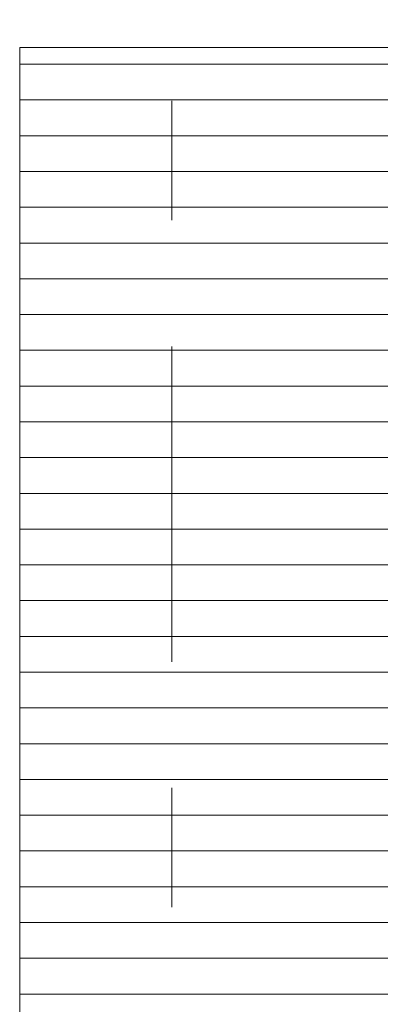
# Model space of a CAD drawing. Header units: metres. Extents: x -3.6 to 84.5, y -11 to 16.8.
# Tile 354 of 656: x 58 to 58.3, y -2.2 to -1.4. Entities that reach past the tile are written whole.
import ezdxf

# ---------------------------------------------------------------- set-up
doc = ezdxf.new("R2010")
doc.units = ezdxf.units.M
doc.header["$MEASUREMENT"] = 0
doc.linetypes.add('Strichlinie doppelt', pattern=[0.546806, 0.264583, -0.105833, 0.070556, -0.105833])
for name, color, linetype in [('301 - Elemente.Linie', 7, 'Continuous'), ('302 - Elemente.Schraffur', 7, 'Continuous'), ('451 - Universal.Achsen Raster', 7, 'Continuous')]:
    doc.layers.add(name, color=color, linetype=linetype)

msp = doc.modelspace()

# ---------------------------------------------------------------- hatches: boundary and pattern name
at = {"layer": '302 - Elemente.Schraffur', "linetype": 'Continuous', "lineweight": 13, "true_color": 0xa0a0a0}
h = msp.add_hatch(dxfattribs=at)
h.set_pattern_fill('Holz__Sperrholz_1_0001', color=253, style=0, pattern_type=2)
h.set_pattern_definition([(0, (0, 0), (0, 0.030000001), [])])
h.paths.add_polyline_path([(58.00226, -1.42588), (58.00226, -2.68588), (60.60226, -2.68588), (60.60226, -1.42588)])

# ---------------------------------------------------------------- linework, layer by layer
at = {"layer": '301 - Elemente.Linie', "color": 7, "linetype": 'Continuous', "lineweight": 13}
msp.add_lwpolyline([(58.00226, -2.68588), (60.60226, -2.68588), (60.60226, -1.42588), (58.00226, -1.42588)], close=True, dxfattribs=at)
at = {"layer": '451 - Universal.Achsen Raster', "color": 160, "linetype": 'Strichlinie doppelt', "lineweight": 9, "true_color": 0x3232ff}
msp.add_line((58.12999, -10.585), (58.12999, 16.355), dxfattribs=at)

doc.saveas('drawing.dxf')
